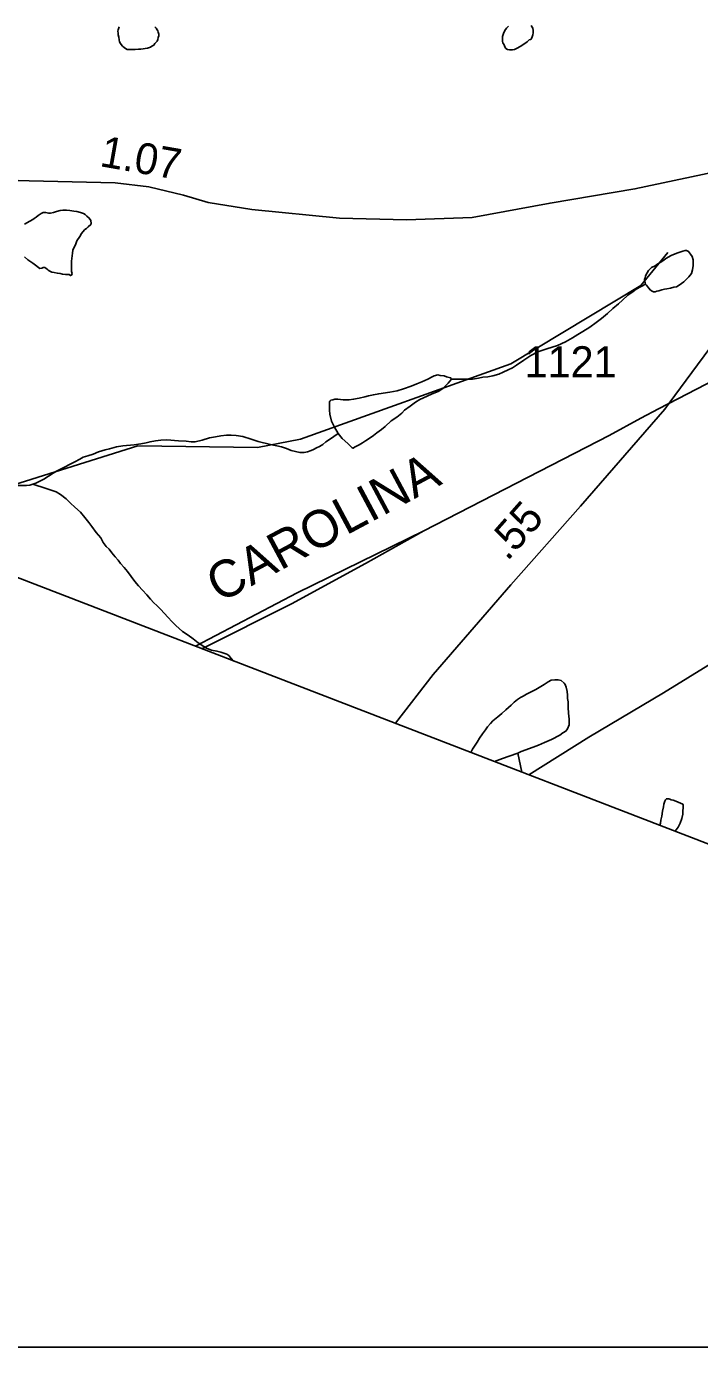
# Model space of a CAD drawing. Extents: x 2001466 to 2224147, y 644118 to 847247.
# Drawn here: x 2041135 to 2043849, y 658077 to 663505 of the extents above; entities that cross this region are included whole.
import ezdxf

# ---------------------------------------------------------------- set-up
doc = ezdxf.new("R2010")
doc.units = 0
for name, color, linetype in [('Exist Boundary Political CountyLine', 7, 'Continuous'), ('Exist Hydrographic Misc Water Feature', 7, 'Continuous'), ('Exist Railroad Mainline', 7, 'Continuous'), ('Exist Railroad Mainline Label', 7, 'Continuous'), ('Exist Railroad Siding', 7, 'Continuous'), ('Exist Road Primary NC Attributed', 7, 'Continuous'), ('Exist Road Secondary Mileage Hundredths English Label', 7, 'Continuous'), ('Exist Road Secondary Type 51 Attributed', 7, 'Continuous'), ('Exist Road Secondary Type 51 Number Label', 7, 'Continuous'), ('Map Preparation Inset Cut Line', 7, 'Continuous')]:
    doc.layers.add(name, color=color, linetype=linetype)

msp = doc.modelspace()

# ---------------------------------------------------------------- linework, layer by layer
at = {"layer": 'Exist Boundary Political CountyLine'}
msp.add_lwpolyline([(2025347, 667357.1), (2026293.9, 666990.5), (2073692.9, 648709.4), (2076162.7, 647794.5), (2078580.1, 646988.2), (2083338.8, 645254.9), (2086621.1, 644117.9)], dxfattribs=at)
at = {"layer": 'Exist Hydrographic Misc Water Feature'}
msp.add_line((2043116.4, 660572.7), (2043133.5, 660495.7), dxfattribs=at)
for points in [[(2041507.4, 663505.1), (2041503.5, 663493), (2041501.4, 663487), (2041503.5, 663479.1), (2041503.5, 663473.1), (2041505.5, 663463.1), (2041507.4, 663453.1), (2041509.4, 663445.1), (2041513.5, 663437.1), (2041515.4, 663433.1), (2041521.5, 663427.1), (2041527.7, 663421.1), (2041533.6, 663417.2), (2041539.6, 663413.2), (2041547.5, 663413.2), (2041557.6, 663413.2), (2041571.5, 663413.3), (2041585.5, 663415.3), (2041595.5, 663415.3), (2041621.4, 663419.3), (2041633.5, 663423.4), (2041639.4, 663427.4), (2041647.4, 663431.4), (2041651.5, 663437.4), (2041657.5, 663443.3), (2041661.4, 663447.3), (2041663.4, 663453.3), (2041665.5, 663461.3), (2041667.5, 663469.3), (2041667.5, 663475.4), (2041665.2, 663483.4), (2041663.4, 663489.4), (2041661.4, 663493.4), (2041657.3, 663499.4), (2041651.3, 663505.4)], [(2043079.1, 663508), (2043075, 663504), (2043071.1, 663500), (2043065.1, 663490), (2043059.2, 663478), (2043055.1, 663466), (2043055.1, 663456), (2043055.1, 663446), (2043057.1, 663440), (2043061.2, 663432), (2043065.1, 663424), (2043069.2, 663418), (2043075.2, 663414), (2043083.4, 663412.1), (2043089.3, 663412.1), (2043095.1, 663412.1), (2043103.1, 663414.1), (2043109.2, 663416.1), (2043117.2, 663420.1), (2043133.2, 663430.2), (2043155.2, 663444.2), (2043163.2, 663452.2), (2043169.1, 663454.2), (2043173.2, 663460.2), (2043177.1, 663472.2), (2043179.1, 663480.2), (2043179.1, 663486.2), (2043179.1, 663490.2), (2043177.1, 663500.2), (2043175, 663504.2), (2043171.2, 663510.2)], [(2043722.3, 662593.4), (2043614.3, 662461.1), (2043089.3, 662143.6), (2042240.2, 661839.4), (2042065.3, 661806.8), (2041582.2, 661813.3), (2041082.3, 661656.2), (2040907.2, 661663), (2040715.2, 661722.7), (2039998.4, 662137.5), (2039898.3, 662169.1), (2039656.4, 662328.2), (2039623.3, 662437.1), (2039497.2, 662567.6), (2039405.4, 662986.2), (2039196.4, 663200.4), (2039146.4, 663342.5)], [(2041125.1, 662576.5), (2041139.1, 662564.5), (2041151.2, 662556.6), (2041159.2, 662550.6), (2041169.2, 662542.6), (2041181.1, 662532.7), (2041187.1, 662528.7), (2041195.1, 662530.7), (2041201.2, 662532.7), (2041207.2, 662532.7), (2041211.3, 662530.7), (2041217.2, 662526.7), (2041221.1, 662522.7), (2041227.3, 662518.7), (2041235.3, 662514.7), (2041245.1, 662512.8), (2041257.2, 662510.8), (2041269.1, 662508.8), (2041279.1, 662506.9), (2041291.2, 662504.9), (2041305.2, 662504.9), (2041311.3, 662500.9), (2041315.2, 662502.9), (2041317.1, 662508.9), (2041315.2, 662516.9), (2041315.2, 662526.9), (2041315.2, 662534.9), (2041315.2, 662542.9), (2041315.2, 662552.9), (2041315.2, 662558.9), (2041317.1, 662580.9), (2041319.1, 662590.9), (2041321, 662602.9), (2041325.1, 662614.9), (2041331, 662624.9), (2041337, 662640.9), (2041348.9, 662658.9), (2041355, 662670.9), (2041361, 662677), (2041368.9, 662687), (2041374.9, 662691), (2041382.9, 662697), (2041392.7, 662707), (2041394.8, 662711), (2041392.7, 662723), (2041386.8, 662733), (2041376.7, 662741), (2041370.8, 662747), (2041362.8, 662750.9), (2041350.7, 662754.9), (2041336.8, 662758.9), (2041324.9, 662760.8), (2041308.9, 662762.8), (2041294.7, 662764.8), (2041280.8, 662764.8), (2041268.9, 662762.8), (2041254.7, 662758.7), (2041242.8, 662754.7), (2041230.7, 662752.7), (2041222.7, 662752.7), (2041210.9, 662754.7), (2041204.7, 662754.7), (2041200.8, 662754.7), (2041192.8, 662750.6), (2041180.7, 662742.6), (2041172.7, 662736.6), (2041164.7, 662730.6), (2041158.8, 662726.5), (2041146.9, 662720.5), (2041124.9, 662708.5)], [(2043632.9, 662465.3), (2043630.9, 662471.2), (2043628.8, 662481.2), (2043628.8, 662485.2), (2043630.7, 662491.2), (2043632.7, 662499.2), (2043638.7, 662511.3), (2043644.8, 662521.3), (2043656.7, 662533.3), (2043670.9, 662539.3), (2043682.6, 662547.4), (2043694.6, 662555.4), (2043706.5, 662563.4), (2043714.7, 662569.4), (2043736.7, 662581.4), (2043758.6, 662591.5), (2043782.6, 662599.6), (2043792.7, 662601.6), (2043798.6, 662601.6), (2043806.6, 662597.6), (2043814.6, 662587.6), (2043820.6, 662577.6), (2043824.7, 662563.6), (2043824.7, 662549.6), (2043824.7, 662541.6), (2043822.8, 662523.6), (2043818.7, 662509.6), (2043806.8, 662495.6), (2043798.8, 662487.6), (2043786.7, 662475.6), (2043768.9, 662461.6), (2043757, 662455.5), (2043746.9, 662453.5), (2043732.8, 662449.5), (2043718.8, 662447.4), (2043708.8, 662445.4), (2043699, 662443.4), (2043686.9, 662439.4), (2043678.9, 662437.4), (2043670.9, 662435.4), (2043664.9, 662435.4), (2043659, 662437.3), (2043652.8, 662441.3), (2043644.8, 662451.3), (2043636.8, 662461.3), (2043632.9, 662465.3)], [(2043632.9, 662465.3), (2043594.8, 662445.2), (2043580.8, 662435.2), (2043561, 662421.2), (2043539, 662401.1), (2043523, 662387.1), (2043501.1, 662367), (2043479.1, 662347), (2043455.1, 662327), (2043433.2, 662310.9), (2043407.2, 662292.9), (2043379.3, 662274.9), (2043359.2, 662262.8), (2043337.2, 662248.7), (2043309.4, 662232.7), (2043277.4, 662218.7), (2043233.5, 662204.5), (2043197.4, 662192.5), (2043169.5, 662178.5), (2043141.4, 662158.4), (2043111.5, 662138.3), (2043095.7, 662128.4), (2043077.6, 662120.3), (2043057.6, 662110.2), (2043039.7, 662102.2), (2043015.7, 662096.2), (2042995.6, 662092.2), (2042975.7, 662090.1), (2042957.7, 662086.1), (2042933.7, 662082), (2042907.7, 662082), (2042897.8, 662082), (2042885.7, 662081.9), (2042871.8, 662081.9), (2042857.8, 662081.9), (2042849.8, 662081.9)], [(2042392.2, 661863), (2042376.2, 661889), (2042364.1, 661912.9), (2042357.9, 661940.9), (2042356.1, 661956.9), (2042356.1, 661979), (2042356.1, 661989), (2042357.9, 661993), (2042362, 661997), (2042369.8, 661999), (2042377.8, 662001), (2042389.9, 662001), (2042411.8, 661999.1), (2042435.8, 661999.1), (2042453.9, 662001.1), (2042475.8, 662005.1), (2042499.8, 662011.2), (2042514, 662015.3), (2042533.8, 662019.3), (2042555.8, 662023.3), (2042599.9, 662029.4), (2042629.8, 662035.5), (2042655.9, 662043.5), (2042685.8, 662053.6), (2042709.8, 662063.6), (2042729.7, 662071.7), (2042753.7, 662081.7), (2042771.7, 662091.7), (2042779.7, 662095.7), (2042793.7, 662099.7), (2042803.7, 662097.7), (2042819.7, 662095.7), (2042829.7, 662091.9), (2042845.7, 662087.9), (2042849.8, 662081.9)], [(2042849.8, 662081.9), (2042835.7, 662065.8), (2042823.8, 662053.8), (2042815.8, 662045.8), (2042797.8, 662033.8), (2042767.8, 662021.7), (2042735.8, 662007.6), (2042721.9, 661999.6), (2042703.8, 661989.6), (2042681.9, 661973.6), (2042660, 661957.5), (2042648.1, 661945.5), (2042628, 661929.5), (2042606, 661913.5), (2042582, 661891.4), (2042566, 661879.4), (2042548.2, 661865.3), (2042534.1, 661855.3), (2042520.3, 661845.3), (2042502.3, 661833.3), (2042490.2, 661825.2), (2042476.2, 661817.2), (2042458.2, 661807.2), (2042452.2, 661803.1), (2042448.3, 661805.1), (2042440.3, 661813.1), (2042430.3, 661823.1), (2042408.4, 661843.1), (2042392.2, 661863)], [(2042392.2, 661863), (2042356.3, 661838.9), (2042342.3, 661828.9), (2042330.2, 661818.9), (2042316.3, 661810.9), (2042304.2, 661804.9), (2042292.3, 661798.9), (2042282.5, 661794.8), (2042268.3, 661788.8), (2042254.4, 661786.8), (2042236.3, 661786.7), (2042202.5, 661794.7), (2042182.4, 661802.6), (2042162.3, 661808.6), (2042118.4, 661818.5), (2042068.2, 661830.5), (2042040.3, 661840.4), (2042006.3, 661850.3), (2041980.2, 661854.2), (2041960.3, 661856.2), (2041940.2, 661856.2), (2041918.3, 661854.1), (2041896.3, 661850.1), (2041872.4, 661846), (2041842.4, 661836), (2041814.3, 661829.9), (2041798.3, 661829.9), (2041778.4, 661831.8), (2041746.4, 661833.8), (2041700.3, 661837.7), (2041676.3, 661835.7), (2041654.4, 661833.7), (2041632.4, 661829.6), (2041616.4, 661825.5), (2041594.3, 661821.5), (2041568.5, 661817.5), (2041522.3, 661813.4), (2041496.5, 661809.3), (2041468.6, 661801.3), (2041450.6, 661797.3), (2041424.5, 661789.2), (2041402.6, 661779.1), (2041380.4, 661773.1), (2041362.6, 661767.1), (2041348.4, 661759.1), (2041328.6, 661749.1), (2041312.6, 661741.1), (2041284.7, 661725), (2041254.7, 661710.9), (2041240.6, 661702.9), (2041222.7, 661690.9), (2041202.9, 661678.9), (2041170.7, 661662.8), (2041158.8, 661658.7)], [(2041158.8, 661658.7), (2041146.7, 661654.7), (2041132.7, 661652.7), (2041120.8, 661652.7), (2041096.8, 661652.7), (2041072.9, 661652.6)], [(2041158.8, 661658.7), (2041212.7, 661640.8), (2041252.9, 661626.9), (2041270.9, 661617), (2041292.9, 661599), (2041310.9, 661581.1), (2041329, 661565.1), (2041351.1, 661545.1), (2041368.9, 661523.2), (2041384.9, 661503.1), (2041397, 661487.3), (2041415.1, 661463.2), (2041433.1, 661441.3), (2041443.2, 661423.3), (2041455.3, 661407.3), (2041467.2, 661395.3), (2041477.2, 661381.4), (2041491.2, 661365.4), (2041503.3, 661351.4), (2041513.3, 661337.5), (2041527.5, 661321.5), (2041541.4, 661305.5), (2041555.3, 661285.5), (2041571.3, 661265.6), (2041585.5, 661247.6), (2041601.5, 661229.7), (2041619.5, 661211.7), (2041633.5, 661193.7), (2041647.6, 661179.7), (2041659.7, 661167.8), (2041675.7, 661151.8), (2041689.7, 661137.8), (2041705.6, 661119.9), (2041719.8, 661103.9), (2041735.8, 661087.9), (2041749.7, 661076), (2041763.7, 661064), (2041785.8, 661048), (2041805.9, 661034), (2041825.8, 661018.1), (2041849.8, 661002.2), (2041859.8, 660996.2), (2041869.9, 660992.2), (2041879.9, 660988.3), (2041901.9, 660984.3), (2041917.9, 660980.3), (2041933.9, 660974.3), (2041941.9, 660972.4), (2041949.9, 660966.4), (2041959.9, 660954.4), (2041967.4, 660945.5), (2041970.7, 660944.2)], [(2043116.4, 660572.7), (2043130.6, 660578.7), (2043178.3, 660596.7), (2043200.3, 660604.8), (2043224.3, 660614.9), (2043252.4, 660626.9), (2043286.2, 660644.9), (2043298.3, 660654.9), (2043310.2, 660660.9), (2043318.2, 660670.9), (2043324.1, 660687), (2043324.1, 660709), (2043322.1, 660733), (2043320, 660757), (2043320, 660779), (2043318, 660792.9), (2043318, 660806.9), (2043315.9, 660821), (2043311.8, 660839), (2043307.9, 660848.9), (2043303.8, 660854.9), (2043291.9, 660864.9), (2043279.8, 660868.9), (2043265.9, 660868.8), (2043251.9, 660866.8), (2043239.8, 660860.8), (2043231.8, 660854.8), (2043223.8, 660848.8), (2043209.9, 660840.8), (2043190, 660828.7), (2043167.9, 660818.6), (2043151.9, 660810.6), (2043137.9, 660802.6), (2043127.9, 660796.6), (2043116, 660788.6), (2043102, 660778.6), (2043090.2, 660766.5), (2043068, 660746.5), (2043052, 660732.5), (2043036.2, 660718.5), (2043016.1, 660702.4), (2043006.3, 660692.4), (2042994.2, 660678.4), (2042986.2, 660666.3), (2042974.3, 660650.3), (2042962.4, 660632.3), (2042952.4, 660616.3), (2042942.3, 660600.3), (2042934.5, 660588.3), (2042927.9, 660575)], [(2043022.8, 660538.4), (2043054.5, 660550.5), (2043082.4, 660560.6), (2043116.4, 660572.7)], [(2043704.7, 660355.8), (2043700.8, 660337.8), (2043698.8, 660317.8), (2043694.9, 660301.8), (2043692.8, 660289.8), (2043690.4, 660280.9)], [(2043751.9, 660257.2), (2043764.8, 660273.9), (2043772.8, 660289.9), (2043778.9, 660307.9), (2043782.6, 660325.9), (2043782.6, 660339.9), (2043784.7, 660351.9), (2043784.7, 660361.9), (2043782.6, 660365.9), (2043764.8, 660373.9), (2043754.7, 660377.9), (2043744.7, 660381.9), (2043736.7, 660383.9), (2043730.7, 660385.8), (2043726.6, 660387.8), (2043720.7, 660387.8), (2043716.8, 660387.8), (2043712.7, 660383.8), (2043710.6, 660377.8), (2043706.7, 660365.8), (2043704.7, 660355.8)]]:
    msp.add_lwpolyline(points, dxfattribs=at)
at = {"layer": 'Exist Railroad Mainline'}
for points in [[(2043613.8, 661924.4), (2043685.3, 661963.1), (2044109.1, 662181.3), (2044448.5, 662360.9)], [(2042737.7, 661470.3), (2043485.3, 661855), (2043613.8, 661924.4)], [(2041815.1, 661004.2), (2042225.6, 661219.1), (2042737.7, 661470.3)]]:
    msp.add_lwpolyline(points, dxfattribs=at)
at = {"layer": 'Exist Railroad Siding'}
msp.add_lwpolyline([(2042737.7, 661470.3), (2042502, 661337.5), (2042202.7, 661175.6), (2041841.6, 660994)], dxfattribs=at)
at = {"layer": 'Exist Road Primary NC Attributed'}
msp.add_lwpolyline([(2043161.8, 660484.8), (2043403.6, 660637.1), (2043704.5, 660815.2), (2044097.5, 661058.1), (2044399.9, 661239.3), (2044562.7, 661341.9)], dxfattribs=at)
at = {"layer": 'Exist Road Secondary Type 51 Attributed'}
for points in [[(2044612.9, 663073), (2044543.8, 663074.1), (2044473.1, 663056.1), (2044271.5, 663000.2), (2044091, 662956.9), (2043589.5, 662850.2), (2043247.5, 662793.1), (2042932.4, 662735), (2042667.5, 662725.5), (2042397.2, 662731.9), (2042042.6, 662767.8), (2041866.8, 662796.3), (2041767.6, 662825.9), (2041627.2, 662858.6), (2041491.5, 662875.5), (2041144.3, 662882.9), (2040923.6, 662890.3), (2040808.6, 662928.3), (2040588.5, 663066.7), (2040278.1, 663276.9), (2040028.5, 663461.8), (2039952.5, 663496.6), (2039878.6, 663524.1)], [(2044476.2, 662907.2), (2044316.9, 662726.6), (2043984.3, 662331.5), (2043728.7, 661985.4)], [(2043728.7, 661985.4), (2043710.4, 661960.7), (2043370.5, 661569.9), (2043089.2, 661251.9), (2042775.7, 660889.6), (2042622.7, 660692.7)]]:
    msp.add_lwpolyline(points, dxfattribs=at)
at = {"layer": 'Map Preparation Inset Cut Line'}
msp.add_lwpolyline([(2049181, 658173.9), (2029908.9, 658173.9), (2029908.9, 665546.5)], dxfattribs=at)

# ---------------------------------------------------------------- texts
at = {"layer": 'Exist Railroad Mainline Label'}
msp.add_text('CAROLINA', height=150, rotation=28.1414, dxfattribs=at).set_placement((2041912.5, 661177))
at = {"layer": 'Exist Road Secondary Mileage Hundredths English Label'}
for s, rotation, p in [('1.07', 350.0176, (2041425.1, 662943)), ('.55', 48.6563, (2043074.7, 661344.4))]:
    msp.add_text(s, height=125, rotation=rotation, dxfattribs=at).set_placement(p)
at = {"layer": 'Exist Road Secondary Type 51 Number Label'}
msp.add_text('1121', height=125, dxfattribs=at).set_placement((2043144.1, 662090.2))

doc.saveas('drawing.dxf')
